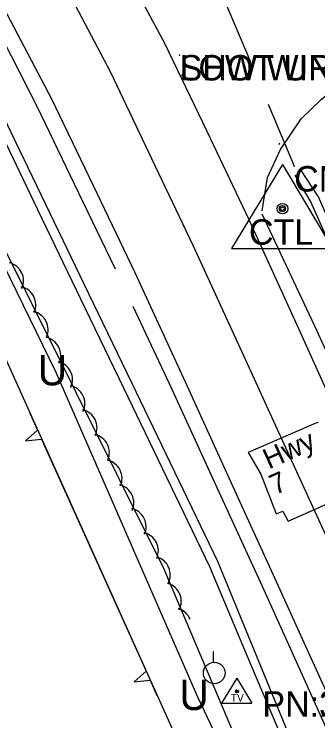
# Model space of a CAD drawing. Extents: x 954793 to 988390, y 1867850 to 1924428.
# Drawn here: x 964724.7 to 964784.4, y 1900192.2 to 1900331.1 of the extents above; entities that cross this region are included whole.
import ezdxf

# ---------------------------------------------------------------- set-up
doc = ezdxf.new("R2010")
doc.units = 0
for name, color, linetype in [('Default', 7, 'Continuous'), ('S_DITCHLINE', 7, 'Continuous'), ('S_DRG_PT_SYM', 7, 'Continuous'), ('S_EDGE_PAVEMENT', 7, 'Continuous'), ('S_ELECTRIC_UTILITIES_ANNOT', 7, 'Continuous'), ('S_GRAVEL_ROAD', 7, 'Continuous'), ('S_GRD_PT_SYM', 7, 'Continuous'), ('S_HWY_SYMBOLS', 7, 'Continuous'), ('S_MISC_TOPO_POINT', 7, 'Continuous'), ('S_PAVEMENT_CROWN', 7, 'Continuous'), ('S_PRIMARY_CTL', 7, 'Continuous'), ('S_SECONDARY_CTL', 7, 'Continuous'), ('S_SECONDARY_CTL_ANNOT', 7, 'Continuous'), ('S_SHOULDER', 7, 'Continuous'), ('S_SIDE_DRAIN', 7, 'Continuous'), ('S_SIDE_DRAIN_ANNOT', 7, 'Continuous'), ('S_TREE', 7, 'Continuous'), ('S_UNDERGROUND_CABLE', 7, 'Continuous'), ('S_UTILITY_POLE', 7, 'Continuous'), ('S_UTL_PT_SYM', 7, 'Continuous')]:
    doc.layers.add(name, color=color, linetype=linetype)

msp = doc.modelspace()

# ---------------------------------------------------------------- linework, layer by layer
at = {"layer": 'S_DITCHLINE'}
for points in [[(964866.24, 1899966.52), (964862.31, 1899982.02), (964858.37, 1899997.52), (964852.6, 1900011.89), (964846.83, 1900026.26), (964841.05, 1900040.63), (964835.28, 1900055), (964829.51, 1900069.37), (964823.74, 1900083.74), (964817.96, 1900098.11), (964812.19, 1900112.48), (964804.39, 1900130.33), (964796.58, 1900148.19), (964788.77, 1900166.04), (964780.97, 1900183.89), (964772.83, 1900203.7), (964764.69, 1900223.52), (964756.24, 1900241.07), (964747.8, 1900258.62), (964739.35, 1900276.17), (964730.91, 1900293.72), (964722.46, 1900311.27), (964714.02, 1900328.82), (964705.58, 1900346.37)], [(964865.42, 1899966.3), (964861.36, 1899981.72), (964857.3, 1899997.14), (964851.43, 1900011.41), (964845.55, 1900025.69), (964839.67, 1900039.96), (964833.8, 1900054.23), (964827.92, 1900068.51), (964822.04, 1900082.78), (964816.17, 1900097.05), (964810.29, 1900111.33), (964802.64, 1900129.29), (964794.99, 1900147.25), (964787.33, 1900165.22), (964779.68, 1900183.18), (964771.42, 1900202.81), (964763.16, 1900222.44), (964754.71, 1900240), (964746.26, 1900257.56), (964737.8, 1900275.11), (964729.35, 1900292.67), (964720.9, 1900310.22), (964712.45, 1900327.78), (964703.99, 1900345.33)], [(964812.59, 1900231.34), (964809.66, 1900237.72), (964808.98, 1900239.37), (964802.85, 1900253.33), (964796.72, 1900267.29), (964790.59, 1900281.25), (964784.46, 1900295.21), (964781.02, 1900300.52)], [(964811.5, 1900230.73), (964808.39, 1900237.24), (964807.64, 1900238.68), (964801.47, 1900252.6), (964795.3, 1900266.51), (964789.12, 1900280.43), (964782.95, 1900294.35), (964779.88, 1900299.47)]]:
    msp.add_lwpolyline(points, dxfattribs=at)
at = {"layer": 'S_DRG_PT_SYM'}
msp.add_lwpolyline([(964779.71, 1900301.26), (964779.71, 1900301.31), (964779.71, 1900301.26), (964779.66, 1900301.26), (964779.71, 1900301.26), (964779.71, 1900301.21), (964779.71, 1900301.26), (964779.76, 1900301.26)], dxfattribs=at)
at = {"layer": 'S_EDGE_PAVEMENT'}
for points in [[(964856.03, 1900102.29), (964851.17, 1900113.05), (964842.05, 1900133.24), (964834.59, 1900149.79), (964827.13, 1900166.33), (964819.02, 1900184.19), (964810.92, 1900202.05), (964804.67, 1900215.97), (964798.43, 1900229.9), (964789.69, 1900249.21), (964780.95, 1900268.53), (964770.89, 1900290.7), (964762.58, 1900308.03), (964754.27, 1900325.37), (964745.24, 1900342.26), (964736.21, 1900359.15), (964726.67, 1900375.16), (964717.14, 1900391.17), (964704.89, 1900410.18), (964692.64, 1900429.2), (964681.94, 1900444.58), (964671.24, 1900459.96), (964659, 1900475.53), (964646.77, 1900491.1)], [(964820.97, 1900120.67), (964819.99, 1900122.84), (964812.33, 1900139.89), (964804.68, 1900156.93), (964796.54, 1900174.83), (964788.4, 1900192.72), (964782.35, 1900206.05), (964776.3, 1900219.38), (964767.36, 1900239.02), (964758.42, 1900258.67), (964748.49, 1900280.3), (964740.3, 1900297.37), (964732.1, 1900314.44), (964723.38, 1900331.01), (964714.65, 1900347.58), (964705.56, 1900363.27), (964696.47, 1900378.95), (964684.77, 1900397.09), (964673.08, 1900415.23), (964662.11, 1900430.73), (964651.13, 1900446.23), (964639.36, 1900461.44), (964627.58, 1900476.65)], [(964773.41, 1900292.46), (964774.5, 1900298.99), (964777.01, 1900304.55), (964781.06, 1900310.55), (964784.92, 1900314.29), (964790.12, 1900318.7)]]:
    msp.add_lwpolyline(points, dxfattribs=at)
at = {"layer": 'S_GRAVEL_ROAD'}
msp.add_ellipse((964795.71, 1900297.44), major_axis=(-14.85, -14.37), ratio=0.997667, start_param=5.097221, end_param=5.114714, dxfattribs=at)
at = {"layer": 'S_GRD_PT_SYM'}
msp.add_lwpolyline([(964757.19, 1900323.09), (964757.19, 1900323.14), (964757.19, 1900323.09), (964757.14, 1900323.09), (964757.19, 1900323.09), (964757.19, 1900323.04), (964757.19, 1900323.09), (964757.24, 1900323.09)], dxfattribs=at)
at = {"layer": 'S_HWY_SYMBOLS'}
for points in [[(964784.44, 1900250.86), (964783.94, 1900250.73), (964770.67, 1900244.91)], [(964770.67, 1900244.91), (964773.14, 1900240.65), (964776.16, 1900232.9), (964777.51, 1900233.42), (964778.5, 1900231.44), (964787.81, 1900235.55)]]:
    msp.add_lwpolyline(points, dxfattribs=at)
at = {"layer": 'S_PAVEMENT_CROWN'}
msp.add_lwpolyline([(964923.25, 1899920.03), (964914.24, 1899939.9), (964907.06, 1899957.13), (964899.87, 1899974.37), (964890.65, 1899995.2), (964881.42, 1900016.03), (964872.41, 1900035.94), (964863.4, 1900055.86), (964856.11, 1900072.52), (964848.82, 1900089.17), (964839.92, 1900108.5), (964831.01, 1900127.83), (964823.68, 1900144.7), (964816.34, 1900161.57), (964808.19, 1900179.42), (964800.04, 1900197.27), (964793.91, 1900210.97), (964787.78, 1900224.66), (964778.81, 1900244.29), (964769.83, 1900263.92), (964759.86, 1900285.65), (964751.77, 1900302.66), (964743.68, 1900319.67), (964734.84, 1900336.51)], dxfattribs=at)
at = {"layer": 'S_PRIMARY_CTL'}
for p, q in [((964777.41, 1900301.58), (964767.38, 1900285.06)), ((964777.41, 1900301.58), (964787.24, 1900285.06)), ((964767.38, 1900285.06), (964787.24, 1900285.06))]:
    msp.add_line(p, q, dxfattribs=at)
for radius in [1.04, 0.609, 0.344]:
    msp.add_circle((964777.41, 1900292.88), radius, dxfattribs=at)
at = {"layer": 'S_SECONDARY_CTL'}
for p, q in [((964768.46, 1900200.59), (964765.45, 1900195.64)), ((964768.46, 1900200.59), (964771.41, 1900195.64)), ((964765.45, 1900195.64), (964771.41, 1900195.64))]:
    msp.add_line(p, q, dxfattribs=at)
for radius in [0.311, 0.183, 0.103]:
    msp.add_circle((964768.46, 1900197.98), radius, dxfattribs=at)
at = {"layer": 'S_SHOULDER'}
for points in [[(964744.58, 1900281), (964737.41, 1900295.91), (964729.18, 1900313), (964720.7, 1900329.53), (964712.22, 1900346.06), (964702.94, 1900361.82), (964693.66, 1900377.58), (964682.02, 1900395.5), (964670.39, 1900413.42), (964659.42, 1900428.86), (964648.44, 1900444.3), (964636.62, 1900459.37), (964624.8, 1900474.44)], [(964802.57, 1900228.64), (964793.19, 1900249.22), (964783.8, 1900269.8), (964773.42, 1900291.8)], [(964817.22, 1900120.74), (964816.92, 1900121.41), (964809.27, 1900138.65), (964801.62, 1900155.88), (964793.66, 1900173.72), (964785.69, 1900191.55), (964779.59, 1900205.07), (964773.48, 1900218.59), (964764.6, 1900237.97), (964755.73, 1900257.35), (964748.06, 1900273.65)]]:
    msp.add_lwpolyline(points, dxfattribs=at)
at = {"layer": 'S_SIDE_DRAIN'}
for p, q in [((964764.09, 1900338.46), (964771.11, 1900321.73)), ((964774.61, 1900313.41), (964779.71, 1900301.26))]:
    msp.add_line(p, q, dxfattribs=at)
at = {"layer": 'S_TREE'}
for p, q in [((964729.26, 1900249.34), (964726.91, 1900247.25)), ((964726.91, 1900247.25), (964730.07, 1900247.55)), ((964750.6, 1900201.96), (964748.25, 1900199.86)), ((964748.25, 1900199.86), (964751.41, 1900200.16))]:
    msp.add_line(p, q, dxfattribs=at)
for points in [[(964719.28, 1900291.92), (964754.02, 1900222.2), (964777.79, 1900166.07), (964805.48, 1900081.6)], [(964719, 1900272.14), (964760.3, 1900180.42), (964781.96, 1900121.91)], [(964727.76, 1900252.69), (964729.26, 1900249.34)], [(964730.07, 1900247.55), (964740.33, 1900224.75)], [(964740.33, 1900224.75), (964750.6, 1900201.96)], [(964751.41, 1900200.16), (964752.75, 1900197.18)]]:
    msp.add_lwpolyline(points, dxfattribs=at)
for centre, start, end in [((964722.89, 1900278.7), 335.691, 77.2879), ((964725.29, 1900273.97), 335.691, 77.2879), ((964727.71, 1900269.1), 335.691, 77.2879), ((964730.2, 1900264.03), 335.691, 77.2879), ((964732.52, 1900259.22), 335.691, 77.2879), ((964734.94, 1900254.53), 335.691, 77.2879), ((964737.33, 1900249.79), 335.691, 77.2879), ((964739.76, 1900244.92), 335.691, 77.2879), ((964742.25, 1900239.85), 335.691, 77.2879), ((964744.56, 1900235.05), 335.691, 77.2879), ((964746.98, 1900230.35), 335.691, 77.2879), ((964749.38, 1900225.62), 335.691, 77.2879), ((964751.72, 1900220.89), 332.1497, 73.7466), ((964753.89, 1900215.68), 332.1497, 73.7466), ((964755.91, 1900210.73), 23.001, 73.7466)]:
    msp.add_arc(centre, 3.64, start, end, dxfattribs=at)
at = {"layer": 'S_UNDERGROUND_CABLE'}
for p, q in [((964732.94, 1900260.68), (964684.77, 1900359.26)), ((964760.78, 1900196.84), (964732.94, 1900260.68)), ((964810.04, 1900092.82), (964760.78, 1900196.84))]:
    msp.add_line(p, q, dxfattribs=at)
at = {"layer": 'S_UTILITY_POLE'}
msp.add_line((964763.88, 1900203.72), (964763.88, 1900205.83), dxfattribs=at)
msp.add_circle((964764.01, 1900201.58), 2.13, dxfattribs=at)
at = {"layer": 'S_UTL_PT_SYM'}
msp.add_lwpolyline([(964757.19, 1900323.09), (964757.19, 1900323.14), (964757.19, 1900323.09), (964757.14, 1900323.09), (964757.19, 1900323.09), (964757.19, 1900323.04), (964757.19, 1900323.09), (964757.24, 1900323.09)], dxfattribs=at)

# ---------------------------------------------------------------- texts
at = {"layer": 'Default'}
for p in [(964729.31, 1900258.14), (964757.15, 1900194.29)]:
    msp.add_text('U', height=6, rotation=360, dxfattribs=at).set_placement(p)
at = {"layer": 'S_ELECTRIC_UTILITIES_ANNOT'}
msp.add_text('LOW WIRE', height=5, dxfattribs=at).set_placement((964757.19, 1900318.09))
at = {"layer": 'S_HWY_SYMBOLS'}
for s, p in [('Hwy', (964774.74, 1900241.59)), ('7', (964775.99, 1900236.53))]:
    msp.add_text(s, height=4, rotation=24.2662, dxfattribs=at).set_placement(p)
at = {"layer": 'S_MISC_TOPO_POINT'}
msp.add_text('SHOT UNDER LOW WIRE', height=5, dxfattribs=at).set_placement((964757.19, 1900318.09))
at = {"layer": 'S_PRIMARY_CTL'}
msp.add_text('CTL', height=5, rotation=360, dxfattribs=at).set_placement((964770.83, 1900285.8))
at = {"layer": 'S_SECONDARY_CTL'}
msp.add_text('TV', height=1.5, rotation=360, dxfattribs=at).set_placement((964767.25, 1900195.97))
at = {"layer": 'S_SECONDARY_CTL_ANNOT'}
for s in ['PN:1181', 'PN:30000']:
    msp.add_text(s, height=5, dxfattribs=at).set_placement((964773.46, 1900192.98))
at = {"layer": 'S_SIDE_DRAIN_ANNOT'}
msp.add_text('CN:100 PERCENT FILLED', height=5, dxfattribs=at).set_placement((964779.71, 1900296.26))

doc.saveas('drawing.dxf')
